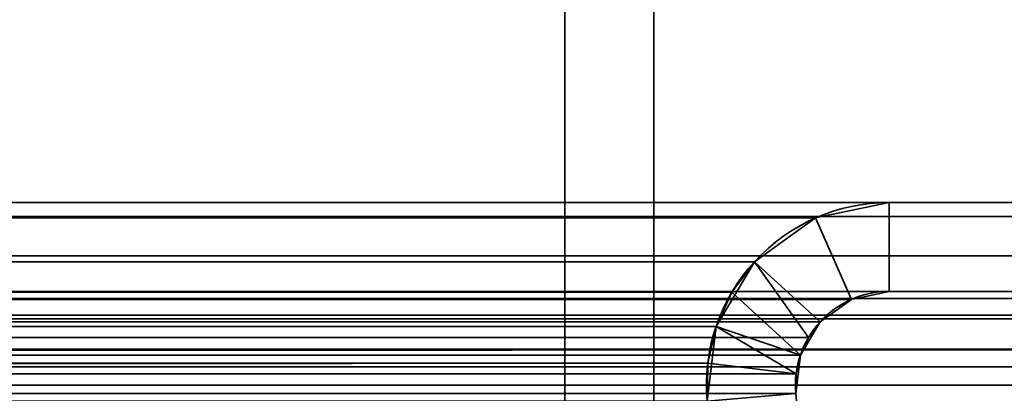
# Model space of a CAD drawing. Header units: millimetres. Extents: x -603 to 3703, y -115 to 193.
# Tile 579 of 656: x 3488.81 to 3505.41, y 14.28 to 20.58. Entities that reach past the tile are written whole.
import ezdxf

# ---------------------------------------------------------------- set-up
doc = ezdxf.new("R2010")
doc.units = ezdxf.units.MM
doc.layers.add('151', color=7, linetype='Continuous', true_color=0xffffff)

# ---------------------------------------------------------------- blocks, each defined once
blk = doc.blocks.new('UG_SURFACE_003')
at = {"layer": '151', "color": 252, "linetype": 'Continuous', "lineweight": 35}
for points in [[(3703, -18, 2212.25), (3703, 174.4, 2212.25), (2297, 174.4, 2212.25), (2297, -18, 2212.25)], [(2447, -18, 2062.25), (2447, 174.4, 2062.25), (3553, 174.4, 2062.25), (3553, -18, 2062.25)]]:
    blk.add_3dface(points, dxfattribs=at)
blk = doc.blocks.new('UG_SURFACE_167')
at = {"layer": '151', "color": 252, "linetype": 'Continuous', "lineweight": 35}
for points in [[(2500.5, 7.25, 2006.75), (3499.5, 7.25, 2006.75), (3499.5, 46.92, 2006.75), (2500.5, 46.92, 2006.75)], [(2502, 7.25, 2005.25), (2502, 46.92, 2005.25), (3498, 46.92, 2005.25), (3498, 7.25, 2005.25)], [(3499.5, 46.92, 2006.75), (3499.5, 7.25, 2006.75), (3498, 7.25, 2005.25), (3498, 46.92, 2005.25)], [(3511.42, 17.5, 2018.67), (2488.58, 17.5, 2018.67), (2487.401, 17.266, 2019.849), (3512.599, 17.266, 2019.849)], [(2488.58, 17.5, 2018.67), (3511.42, 17.5, 2018.67), (3503.467, 17.5, 2010.717), (2496.533, 17.5, 2010.717)], [(3502.227, 17.239, 2009.477), (2497.773, 17.239, 2009.477), (2496.533, 17.5, 2010.717), (3503.467, 17.5, 2010.717)], [(3503.467, 16, 2010.717), (3502.831, 15.866, 2010.081), (3502.227, 17.239, 2009.477), (3503.467, 17.5, 2010.717)], [(3511.42, 16, 2018.67), (3503.467, 16, 2010.717), (3503.467, 17.5, 2010.717), (3511.42, 17.5, 2018.67)], [(3512.599, 17.266, 2019.849), (2487.401, 17.266, 2019.849), (2486.402, 16.598, 2020.848), (3513.598, 16.598, 2020.848)], [(3501.197, 16.501, 2008.446), (2498.803, 16.501, 2008.446), (2497.773, 17.239, 2009.477), (3502.227, 17.239, 2009.477)], [(3501.197, 16.501, 2008.446), (3502.227, 17.239, 2009.477), (3502.831, 15.866, 2010.081), (3502.302, 15.487, 2009.552)], [(3513.598, 16.598, 2020.848), (2486.402, 16.598, 2020.848), (2485.734, 15.599, 2021.516), (3514.266, 15.599, 2021.516)], [(2499.183, 15.989, 2008.067), (2498.803, 16.501, 2008.446), (3501.197, 16.501, 2008.446)], [(2499.183, 15.989, 2008.067), (3501.197, 16.501, 2008.446), (3500.817, 15.989, 2008.067)], [(3502.108, 15.225, 2009.358), (3501.971, 14.928, 2009.221), (3500.817, 15.989, 2008.067), (3501.197, 16.501, 2008.446)], [(3501.197, 16.501, 2008.446), (3502.302, 15.487, 2009.552), (3502.108, 15.225, 2009.358)], [(3512.025, 15.88, 2019.275), (2487.975, 15.88, 2019.275), (2488.58, 16, 2018.67), (3511.42, 16, 2018.67)], [(2488.58, 16, 2018.67), (2496.533, 16, 2010.717), (3503.467, 16, 2010.717), (3511.42, 16, 2018.67)], [(3503.467, 16, 2010.717), (2496.533, 16, 2010.717), (2497.169, 15.866, 2010.081), (3502.831, 15.866, 2010.081)], [(3500.817, 15.989, 2008.067), (2499.449, 15.41, 2007.801), (2499.183, 15.989, 2008.067)], [(3500.817, 15.989, 2008.067), (3500.551, 15.41, 2007.801), (2499.449, 15.41, 2007.801)], [(3500.551, 15.41, 2007.801), (3500.817, 15.989, 2008.067), (3501.971, 14.928, 2009.221), (3501.899, 14.609, 2009.149)], [(3512.537, 15.537, 2019.787), (2487.463, 15.537, 2019.787), (2487.975, 15.88, 2019.275), (3512.025, 15.88, 2019.275)], [(3502.831, 15.866, 2010.081), (2497.169, 15.866, 2010.081), (2497.698, 15.487, 2009.552), (3502.302, 15.487, 2009.552)], [(3514.441, 15.021, 2021.691), (3514.266, 15.599, 2021.516), (2485.734, 15.599, 2021.516), (2485.559, 15.021, 2021.691)], [(3512.88, 15.025, 2020.13), (2487.12, 15.025, 2020.13), (2487.463, 15.537, 2019.787), (3512.537, 15.537, 2019.787)], [(3502.108, 15.225, 2009.358), (2497.698, 15.487, 2009.552), (2497.892, 15.225, 2009.358)], [(3502.108, 15.225, 2009.358), (3502.302, 15.487, 2009.552), (2497.698, 15.487, 2009.552)], [(2499.591, 14.789, 2007.659), (2499.449, 15.41, 2007.801), (3500.551, 15.41, 2007.801)], [(2499.591, 14.789, 2007.659), (3500.551, 15.41, 2007.801), (3500.409, 14.789, 2007.659)], [(3501.899, 14.609, 2009.149), (3500.409, 14.789, 2007.659), (3500.551, 15.41, 2007.801)], [(2497.892, 15.225, 2009.358), (3501.971, 14.928, 2009.221), (3502.108, 15.225, 2009.358)], [(2497.892, 15.225, 2009.358), (2498.029, 14.928, 2009.221), (3501.971, 14.928, 2009.221)], [(2485.5, 14.42, 2021.75), (3514.5, 14.42, 2021.75), (3514.441, 15.021, 2021.691)], [(2485.559, 15.021, 2021.691), (2485.5, 14.42, 2021.75), (3514.441, 15.021, 2021.691)], [(2487.03, 14.728, 2020.22), (2487.12, 15.025, 2020.13), (3512.88, 15.025, 2020.13), (3512.97, 14.728, 2020.22)], [(3501.899, 14.609, 2009.149), (2498.029, 14.928, 2009.221), (2498.101, 14.609, 2009.149)], [(3501.899, 14.609, 2009.149), (3501.971, 14.928, 2009.221), (2498.029, 14.928, 2009.221)], [(3500.409, 14.789, 2007.659), (2499.601, 14.152, 2007.649), (2499.591, 14.789, 2007.659)], [(3500.409, 14.789, 2007.659), (3500.399, 14.152, 2007.649), (2499.601, 14.152, 2007.649)], [(3500.399, 14.152, 2007.649), (3500.409, 14.789, 2007.659), (3501.899, 14.609, 2009.149), (3501.893, 14.282, 2009.143)], [(3513, 14.42, 2020.25), (2487, 14.42, 2020.25), (2487.03, 14.728, 2020.22)], [(3512.97, 14.728, 2020.22), (3513, 14.42, 2020.25), (2487.03, 14.728, 2020.22)], [(2498.101, 14.609, 2009.149), (3501.893, 14.282, 2009.143), (3501.899, 14.609, 2009.149)], [(2498.101, 14.609, 2009.149), (2498.107, 14.282, 2009.143), (3501.893, 14.282, 2009.143)], [(2485.5, -29.92, 2021.75), (3514.5, -29.92, 2021.75), (3514.5, 14.42, 2021.75), (2485.5, 14.42, 2021.75)], [(2487, -29.92, 2020.25), (2487, 14.42, 2020.25), (3513, 14.42, 2020.25), (3513, -29.92, 2020.25)]]:
    blk.add_3dface(points, dxfattribs=at)
blk = doc.blocks.new('UG_SURFACE_168')
at = {"layer": '151', "color": 252, "linetype": 'Continuous', "lineweight": 35}
for points in [[(3498, 7.25, 2005.25), (3498, 46.92, 2005.25), (3498, 46.92, -7.75), (3498, 7.25, -7.75)], [(3499.5, 46.92, -7.75), (3499.5, 7.25, -7.75), (3498, 7.25, -7.75), (3498, 46.92, -7.75)], [(3498, 46.92, 2005.25), (3498, 7.25, 2005.25), (3499.5, 7.25, 2006.75), (3499.5, 46.92, 2006.75)], [(3499.5, 7.25, 2006.75), (3499.5, 7.25, -7.75), (3499.5, 46.92, -7.75), (3499.5, 46.92, 2006.75)], [(3503.467, 17.5, 2010.717), (3503.467, 17.5, -7.75), (3502.227, 17.239, -7.75), (3502.227, 17.239, 2009.477)], [(3503.467, 16, -7.75), (3502.831, 15.866, -7.75), (3502.227, 17.239, -7.75), (3503.467, 17.5, -7.75)], [(3503.467, 17.5, 2010.717), (3502.227, 17.239, 2009.477), (3502.831, 15.866, 2010.081), (3503.467, 16, 2010.717)], [(3511.42, 17.5, 2018.67), (3511.42, 17.5, -7.75), (3503.467, 17.5, -7.75), (3503.467, 17.5, 2010.717)], [(3511.42, 16, -7.75), (3503.467, 16, -7.75), (3503.467, 17.5, -7.75), (3511.42, 17.5, -7.75)], [(3511.42, 17.5, 2018.67), (3503.467, 17.5, 2010.717), (3503.467, 16, 2010.717), (3511.42, 16, 2018.67)], [(3502.227, 17.239, 2009.477), (3502.227, 17.239, -7.75), (3501.197, 16.501, -7.75), (3501.197, 16.501, 2008.446)], [(3501.197, 16.501, -7.75), (3502.227, 17.239, -7.75), (3502.831, 15.866, -7.75), (3502.302, 15.487, -7.75)], [(3502.302, 15.487, 2009.552), (3502.831, 15.866, 2010.081), (3502.227, 17.239, 2009.477), (3501.197, 16.501, 2008.446)], [(3501.197, 16.501, -7.75), (3500.551, 15.41, -7.75), (3500.551, 15.41, 2007.801)], [(3500.551, 15.41, 2007.801), (3500.817, 15.989, 2008.067), (3501.197, 16.501, -7.75)], [(3502.302, 15.487, -7.75), (3501.971, 14.928, -7.75), (3500.551, 15.41, -7.75), (3501.197, 16.501, -7.75)], [(3500.817, 15.989, 2008.067), (3501.197, 16.501, 2008.446), (3501.197, 16.501, -7.75)], [(3501.197, 16.501, 2008.446), (3500.817, 15.989, 2008.067), (3501.971, 14.928, 2009.221), (3502.108, 15.225, 2009.358)], [(3502.108, 15.225, 2009.358), (3502.302, 15.487, 2009.552), (3501.197, 16.501, 2008.446)], [(3501.899, 14.609, 2009.149), (3501.971, 14.928, 2009.221), (3500.817, 15.989, 2008.067), (3500.551, 15.41, 2007.801)], [(3502.831, 15.866, 2010.081), (3502.831, 15.866, -7.75), (3503.467, 16, -7.75), (3503.467, 16, 2010.717)], [(3511.42, 16, 2018.67), (3503.467, 16, 2010.717), (3503.467, 16, -7.75), (3511.42, 16, -7.75)], [(3502.302, 15.487, 2009.552), (3502.302, 15.487, -7.75), (3502.831, 15.866, -7.75), (3502.831, 15.866, 2010.081)], [(3502.108, 15.225, 2009.358), (3501.971, 14.928, -7.75), (3502.302, 15.487, -7.75)], [(3502.302, 15.487, -7.75), (3502.302, 15.487, 2009.552), (3502.108, 15.225, 2009.358)], [(3500.551, 15.41, -7.75), (3500.399, 14.152, -7.75), (3500.399, 14.152, 2007.649)], [(3500.399, 14.152, 2007.649), (3500.409, 14.789, 2007.659), (3500.551, 15.41, -7.75)], [(3500.399, 14.152, -7.75), (3500.551, 15.41, -7.75), (3501.971, 14.928, -7.75), (3501.893, 14.282, -7.75)], [(3500.409, 14.789, 2007.659), (3500.551, 15.41, 2007.801), (3500.551, 15.41, -7.75)], [(3500.551, 15.41, 2007.801), (3500.409, 14.789, 2007.659), (3501.899, 14.609, 2009.149)], [(3502.108, 15.225, 2009.358), (3501.971, 14.928, 2009.221), (3501.971, 14.928, -7.75)], [(3501.893, 14.282, 2009.143), (3501.899, 14.609, 2009.149), (3500.409, 14.789, 2007.659), (3500.399, 14.152, 2007.649)], [(3501.899, 14.609, 2009.149), (3501.893, 14.282, -7.75), (3501.971, 14.928, -7.75)], [(3501.971, 14.928, -7.75), (3501.971, 14.928, 2009.221), (3501.899, 14.609, 2009.149)], [(3501.899, 14.609, 2009.149), (3501.893, 14.282, 2009.143), (3501.893, 14.282, -7.75)]]:
    blk.add_3dface(points, dxfattribs=at)

msp = doc.modelspace()

# ---------------------------------------------------------------- linework, layer by layer
at = {"layer": '151', "color": 252, "linetype": 'Continuous', "lineweight": 35, "true_color": 0x939598}
for p, q in [((3498, 7.25, 2005.25), (3498, 46.92, 2005.25)), ((3498, 7.25, 2005.25), (3498, 46.92, 2005.25)), ((3498, 7.25, -7.75), (3498, 46.92, -7.75)), ((3499.5, 7.25, -7.75), (3499.5, 46.92, -7.75)), ((3499.5, 7.25, 2006.75), (3499.5, 46.92, 2006.75)), ((3499.5, 7.25, 2006.75), (3499.5, 46.92, 2006.75)), ((3511.42, 17.5, 2018.67), (2488.58, 17.5, 2018.67)), ((3503.467, 17.5, 2010.717), (2496.533, 17.5, 2010.717)), ((3511.42, 17.5, 2018.67), (3503.467, 17.5, 2010.717)), ((3511.42, 17.5, 2018.67), (3503.467, 17.5, 2010.717)), ((3503.467, 17.5, -7.75), (3503.467, 17.5, 2010.717)), ((3511.42, 17.5, -7.75), (3503.467, 17.5, -7.75)), ((3511.42, 16, 2018.67), (2488.58, 16, 2018.67)), ((3503.467, 16, 2010.717), (2496.533, 16, 2010.717)), ((3511.42, 16, -7.75), (3503.467, 16, -7.75)), ((3503.467, 16, -7.75), (3503.467, 16, 2010.717)), ((3511.42, 16, 2018.67), (3503.467, 16, 2010.717)), ((3511.42, 16, 2018.67), (3503.467, 16, 2010.717)), ((3514.5, 14.42, 2021.75), (2485.5, 14.42, 2021.75)), ((3513, 14.42, 2020.25), (2487, 14.42, 2020.25)), ((3501.893, 14.282, 2009.143), (2498.107, 14.282, 2009.143)), ((3501.893, 14.282, 2009.143), (3502.491, 7.446, 2009.741)), ((3501.893, 14.282, -7.75), (3502.491, 7.446, -7.75)), ((3501.893, 14.282, -7.75), (3501.893, 14.282, 2009.143))]:
    msp.add_line(p, q, dxfattribs=at)
for radius in [3.08, 1.58]:
    msp.add_arc((3503.467, 14.42, -7.75), radius, 90, 185, dxfattribs=at)
at = {"layer": '151', "color": 252, "linetype": 'Continuous', "lineweight": 35, "true_color": 0x939598, "extrusion": (-0.707107, -6.12323e-17, 0.707107)}
for major_axis, start_param, end_param in [((3.08, 0, 3.08), 1.570796, 3.228859), ((-3.08, 0, -3.08), 4.712389, 6.370452), ((-1.58, 0, -1.58), 4.712389, 6.370452), ((1.58, 0, 1.58), 1.570796, 3.228859)]:
    msp.add_ellipse((3503.467, 14.42, 2010.717), major_axis=major_axis, ratio=0.707107, start_param=start_param, end_param=end_param, dxfattribs=at)
at = {"layer": '151', "color": 252, "linetype": 'Continuous', "lineweight": 35, "true_color": 0x939598}
for points in [[(3511.652, 13.155, -7.75), (3509.185, 14.565, -7.75), (3506.167, 14.607, -7.75), (3503.663, 13.267, -7.75)], [(3503.663, 13.267, 2010.913), (3506.167, 14.607, 2013.417), (3509.185, 14.565, 2016.435), (3511.652, 13.155, 2018.902)]]:
    msp.add_open_spline(points, degree=3, dxfattribs=at)

# ---------------------------------------------------------------- block references
for name in ['UG_SURFACE_003', 'UG_SURFACE_167', 'UG_SURFACE_168']:
    msp.add_blockref(name, (0, 0), dxfattribs=at)

doc.saveas('drawing.dxf')
